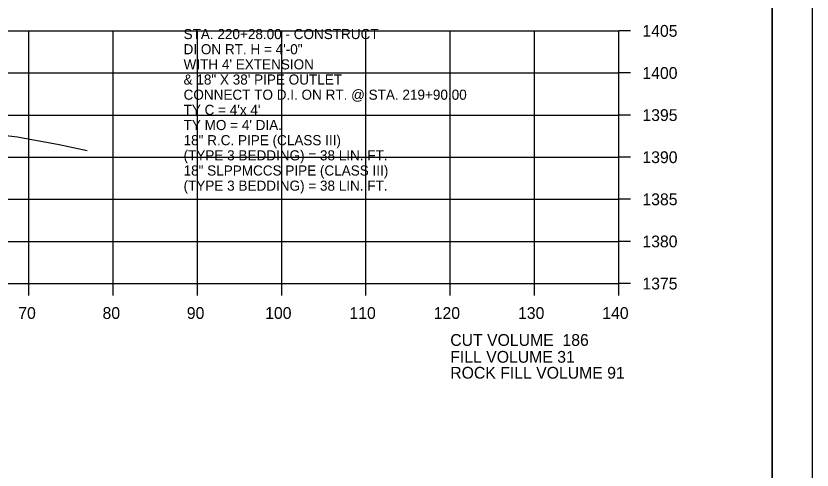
# Model space of a CAD drawing. Extents: x 1374311 to 1383814, y 384102 to 406278.
# Drawn here: x 1382708.5 to 1382803, y 405959.6 to 406013.5 of the extents above; entities that cross this region are included whole.
import ezdxf

# ---------------------------------------------------------------- set-up
doc = ezdxf.new("R2010")
doc.units = 0
for name, color, linetype in [('R_Axis', 7, 'Continuous'), ('R_Axis Annot', 7, 'Continuous'), ('R_Border', 7, 'Continuous'), ('R_Exist Surface', 7, 'Continuous'), ('R_Fin Surface', 7, 'Continuous'), ('R_Grid', 7, 'Continuous'), ('R_No Plot', 7, 'Continuous'), ('R_Water Annot', 7, 'Continuous')]:
    doc.layers.add(name, color=color, linetype=linetype)

msp = doc.modelspace()

# ---------------------------------------------------------------- linework, layer by layer
at = {"layer": 'R_Axis'}
for p, q in [((1382780.071, 405981.741), (1382780.071, 406011.741)), ((1382781.471, 406011.741), (1382780.071, 406011.741)), ((1382781.471, 406006.741), (1382780.071, 406006.741)), ((1382781.471, 406001.741), (1382780.071, 406001.741)), ((1382781.471, 405996.741), (1382780.071, 405996.741)), ((1382781.471, 405991.741), (1382780.071, 405991.741)), ((1382781.471, 405986.741), (1382780.071, 405986.741)), ((1382500.071, 405981.741), (1382780.071, 405981.741)), ((1382710.071, 405980.341), (1382710.071, 405981.741)), ((1382720.071, 405980.341), (1382720.071, 405981.741)), ((1382730.071, 405980.341), (1382730.071, 405981.741)), ((1382740.071, 405980.341), (1382740.071, 405981.741)), ((1382750.071, 405980.341), (1382750.071, 405981.741)), ((1382760.071, 405980.341), (1382760.071, 405981.741)), ((1382770.071, 405980.341), (1382770.071, 405981.741)), ((1382780.071, 405980.341), (1382780.071, 405981.741)), ((1382781.471, 405981.741), (1382780.071, 405981.741))]:
    msp.add_line(p, q, dxfattribs=at)
at = {"layer": 'R_Border'}
msp.add_line((1382798.251, 405855.741), (1382798.251, 406061.201), dxfattribs=at)
at = {"layer": 'R_Exist Surface'}
msp.add_lwpolyline([(1382690.823, 406001.2), (1382708.729, 405999.17), (1382709.977, 405998.918), (1382713.682, 405998.26), (1382716.988, 405997.551)], dxfattribs=at)
at = {"layer": 'R_Grid'}
for p, q in [((1382500.071, 406011.741), (1382780.071, 406011.741)), ((1382710.071, 405981.741), (1382710.071, 406011.741)), ((1382720.071, 405981.741), (1382720.071, 406011.741)), ((1382730.071, 405981.741), (1382730.071, 406011.741)), ((1382740.071, 405981.741), (1382740.071, 406011.741)), ((1382750.071, 405981.741), (1382750.071, 406011.741)), ((1382760.071, 405981.741), (1382760.071, 406011.741)), ((1382770.071, 405981.741), (1382770.071, 406011.741)), ((1382780.071, 405981.741), (1382780.071, 406011.741)), ((1382500.071, 406006.741), (1382780.071, 406006.741)), ((1382500.071, 406001.741), (1382780.071, 406001.741)), ((1382500.071, 405996.741), (1382780.071, 405996.741)), ((1382500.071, 405991.741), (1382780.071, 405991.741)), ((1382500.071, 405986.741), (1382780.071, 405986.741)), ((1382500.071, 405981.741), (1382780.071, 405981.741))]:
    msp.add_line(p, q, dxfattribs=at)
at = {"layer": 'R_No Plot'}
for points in [[(1382469.664, 406065.096), (1382803.004, 406065.096), (1382803.004, 405851.758), (1382469.664, 405851.758)], [(1382715.991, 406061.201), (1382715.991, 406051.321), (1382751.723, 406051.321), (1382751.723, 406048.401), (1382774.923, 406048.401), (1382774.923, 406024.068), (1382798.251, 406024.068), (1382798.251, 405855.741), (1382482.071, 405855.741), (1382482.071, 406061.201)]]:
    msp.add_lwpolyline(points, close=True, dxfattribs=at)

# ---------------------------------------------------------------- texts
at = {"layer": 'R_Axis Annot'}
for s, p in [('1405', (1382782.871, 406011.041)), ('1400', (1382782.871, 406006.041)), ('1395', (1382782.871, 406001.041)), ('1390', (1382782.871, 405996.041)), ('1385', (1382782.871, 405991.041)), ('1380', (1382782.871, 405986.041)), ('1375', (1382782.871, 405981.041)), ('70', (1382708.81, 405977.541)), ('80', (1382718.81, 405977.541)), ('90', (1382728.81, 405977.541)), ('100', (1382738.11, 405977.541)), ('110', (1382748.11, 405977.541)), ('120', (1382758.11, 405977.541)), ('130', (1382768.11, 405977.541)), ('140', (1382778.11, 405977.541)), ('CUT VOLUME  186', (1382760.071, 405974.341)), ('FILL VOLUME 31', (1382760.071, 405972.341))]:
    msp.add_text(s, height=1.4, dxfattribs=at).set_placement(p)
at = {"layer": 'R_Fin Surface'}
msp.add_text('ROCK FILL VOLUME 91', height=1.4, dxfattribs=at).set_placement((1382760.07, 405970.448))
at = {"layer": 'R_Water Annot'}
for s, p in [('STA. 220+28.00 - CONSTRUCT', (1382728.427, 406010.764)), ('DI ON RT. H = 4\'-0"', (1382728.427, 406008.964)), ("WITH 4' EXTENSION ", (1382728.427, 406007.164)), ('& 18" X 38\' PIPE OUTLET', (1382728.427, 406005.364)), ('CONNECT TO D.I. ON RT. @ STA. 219+90.00', (1382728.427, 406003.564)), ("TY C = 4'x 4'", (1382728.427, 406001.764)), ("TY MO = 4' DIA.", (1382728.427, 405999.964)), ('18" R.C. PIPE (CLASS III)', (1382728.427, 405998.164)), ('(TYPE 3 BEDDING) = 38 LIN. FT.', (1382728.427, 405996.364)), ('18" SLPPMCCS PIPE (CLASS III)', (1382728.427, 405994.564)), ('(TYPE 3 BEDDING) = 38 LIN. FT.', (1382728.427, 405992.764))]:
    msp.add_text(s, height=1.2, dxfattribs=at).set_placement(p)

doc.saveas('drawing.dxf')
